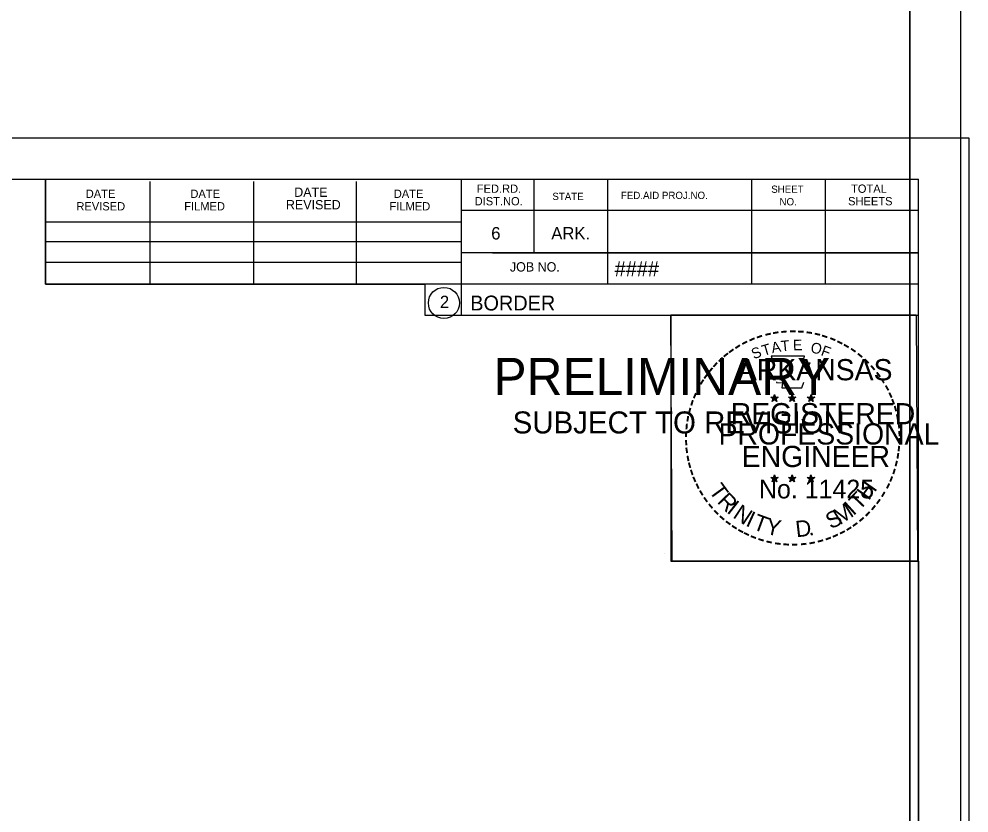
# Model space of a CAD drawing. Extents: x 1175611 to 1176402, y -433344 to -416213.
# Drawn here: x 1176286.3 to 1176375.8, y -418471.9 to -418397 of the extents above; entities that cross this region are included whole.
import ezdxf

# ---------------------------------------------------------------- set-up
doc = ezdxf.new("R2010")
doc.units = 0
doc.layers.add('R_No Plot', color=7, linetype='Continuous')

msp = doc.modelspace()

# ---------------------------------------------------------------- linework, layer by layer
at = {"layer": 'R_No Plot'}
for p, q in [((1176370.259, -418531.523), (1176370.259, -418326.063)), ((1176042.486, -418408.229), (1176375.819, -418408.229)), ((1176054.887, -418412.124), (1176371.067, -418412.124)), ((1176288.807, -418422.004), (1176288.807, -418412.124)), ((1176298.667, -418422.004), (1176298.667, -418412.324)), ((1176308.427, -418422.004), (1176308.427, -418412.324)), ((1176318.107, -418422.004), (1176318.107, -418412.324)), ((1176327.967, -418412.124), (1176327.967, -418424.924)), ((1176334.807, -418412.124), (1176334.807, -418419.064)), ((1176341.747, -418412.124), (1176341.747, -418422.004)), ((1176355.327, -418412.124), (1176355.327, -418422.004)), ((1176362.267, -418412.124), (1176362.267, -418422.004)), ((1176371.067, -418617.584), (1176371.067, -418412.124)), ((1176371.067, -418415.064), (1176327.967, -418415.064)), ((1176371.067, -418415.044), (1176371.067, -418415.044)), ((1176288.807, -418416.144), (1176327.967, -418416.144)), ((1176288.807, -418418.004), (1176327.967, -418418.004)), ((1176371.067, -418419.064), (1176327.967, -418419.064)), ((1176330.927, -418419.064), (1176371.067, -418419.064)), ((1176288.807, -418422.004), (1176288.807, -418419.944)), ((1176288.807, -418419.944), (1176327.967, -418419.944)), ((1176371.067, -418422.004), (1176288.807, -418422.004)), ((1176327.967, -418424.924), (1176371.067, -418424.924)), ((1176357.152, -418432.668), (1176357.501, -418432.779)), ((1176357.152, -418432.668), (1176357.405, -418432.713)), ((1176357.152, -418432.668), (1176357.389, -418432.79)), ((1176357.285, -418433.076), (1176357.501, -418432.779)), ((1176357.285, -418433.076), (1176357.411, -418432.832)), ((1176357.285, -418433.076), (1176357.499, -418432.859)), ((1176357.501, -418432.414), (1176357.46, -418432.666)), ((1176357.714, -418433.076), (1176357.499, -418432.862)), ((1176357.501, -418432.779), (1176357.501, -418432.414)), ((1176357.501, -418432.414), (1176357.55, -418432.664)), ((1176357.848, -418432.668), (1176357.501, -418432.779)), ((1176357.714, -418433.076), (1176357.501, -418432.779)), ((1176357.848, -418432.668), (1176357.562, -418432.717)), ((1176357.714, -418433.076), (1176357.577, -418432.785)), ((1176357.848, -418432.668), (1176357.644, -418432.77)), ((1176358.822, -418432.668), (1176359.171, -418432.779)), ((1176358.822, -418432.668), (1176359.075, -418432.713)), ((1176358.822, -418432.668), (1176359.059, -418432.79)), ((1176358.955, -418433.076), (1176359.171, -418432.779)), ((1176358.955, -418433.076), (1176359.081, -418432.832)), ((1176358.955, -418433.076), (1176359.169, -418432.859)), ((1176359.171, -418432.414), (1176359.13, -418432.666)), ((1176359.384, -418433.076), (1176359.169, -418432.862)), ((1176359.171, -418432.779), (1176359.171, -418432.414)), ((1176359.171, -418432.414), (1176359.22, -418432.664)), ((1176359.518, -418432.668), (1176359.171, -418432.779)), ((1176359.384, -418433.076), (1176359.171, -418432.779)), ((1176359.518, -418432.668), (1176359.232, -418432.717)), ((1176359.384, -418433.076), (1176359.247, -418432.785)), ((1176359.518, -418432.668), (1176359.314, -418432.77)), ((1176360.586, -418432.68), (1176360.935, -418432.791)), ((1176360.586, -418432.68), (1176360.839, -418432.725)), ((1176360.586, -418432.68), (1176360.823, -418432.802)), ((1176360.719, -418433.088), (1176360.935, -418432.791)), ((1176360.719, -418433.088), (1176360.845, -418432.844)), ((1176360.719, -418433.088), (1176360.933, -418432.871)), ((1176360.935, -418432.426), (1176360.894, -418432.678)), ((1176361.148, -418433.088), (1176360.933, -418432.874)), ((1176360.935, -418432.791), (1176360.935, -418432.426)), ((1176360.935, -418432.426), (1176360.984, -418432.676)), ((1176361.282, -418432.68), (1176360.935, -418432.791)), ((1176361.148, -418433.088), (1176360.935, -418432.791)), ((1176361.282, -418432.68), (1176360.996, -418432.729)), ((1176361.148, -418433.088), (1176361.011, -418432.797)), ((1176361.282, -418432.68), (1176361.078, -418432.782)), ((1176357.148, -418440.241), (1176357.497, -418440.352)), ((1176357.148, -418440.241), (1176357.401, -418440.286)), ((1176357.148, -418440.241), (1176357.385, -418440.363)), ((1176357.281, -418440.649), (1176357.497, -418440.352)), ((1176357.281, -418440.649), (1176357.407, -418440.405)), ((1176357.497, -418439.987), (1176357.456, -418440.239)), ((1176357.497, -418440.352), (1176357.497, -418439.987)), ((1176357.497, -418439.987), (1176357.546, -418440.237)), ((1176357.844, -418440.241), (1176357.497, -418440.352)), ((1176357.71, -418440.649), (1176357.497, -418440.352)), ((1176357.844, -418440.241), (1176357.558, -418440.29)), ((1176357.71, -418440.649), (1176357.573, -418440.358)), ((1176357.844, -418440.241), (1176357.64, -418440.343)), ((1176358.817, -418440.241), (1176359.166, -418440.352)), ((1176358.817, -418440.241), (1176359.07, -418440.286)), ((1176358.817, -418440.241), (1176359.054, -418440.363)), ((1176358.95, -418440.649), (1176359.166, -418440.352)), ((1176358.95, -418440.649), (1176359.076, -418440.405)), ((1176359.166, -418439.987), (1176359.125, -418440.239)), ((1176359.166, -418440.352), (1176359.166, -418439.987)), ((1176359.166, -418439.987), (1176359.215, -418440.237)), ((1176359.513, -418440.241), (1176359.166, -418440.352)), ((1176359.379, -418440.649), (1176359.166, -418440.352)), ((1176359.513, -418440.241), (1176359.227, -418440.29)), ((1176359.379, -418440.649), (1176359.242, -418440.358)), ((1176359.513, -418440.241), (1176359.309, -418440.343)), ((1176360.584, -418440.251), (1176360.933, -418440.362)), ((1176360.584, -418440.251), (1176360.837, -418440.296)), ((1176360.584, -418440.251), (1176360.821, -418440.373)), ((1176360.717, -418440.659), (1176360.933, -418440.362)), ((1176360.933, -418439.997), (1176360.892, -418440.249)), ((1176360.933, -418440.362), (1176360.933, -418439.997)), ((1176360.933, -418439.997), (1176360.982, -418440.247)), ((1176361.28, -418440.251), (1176360.933, -418440.362)), ((1176361.146, -418440.659), (1176360.933, -418440.362)), ((1176361.28, -418440.251), (1176360.994, -418440.3)), ((1176361.146, -418440.659), (1176361.009, -418440.368)), ((1176361.28, -418440.251), (1176361.076, -418440.353)), ((1176357.281, -418440.649), (1176357.495, -418440.432)), ((1176357.71, -418440.649), (1176357.495, -418440.435)), ((1176358.95, -418440.649), (1176359.164, -418440.432)), ((1176359.379, -418440.649), (1176359.164, -418440.435)), ((1176360.717, -418440.659), (1176360.843, -418440.415)), ((1176360.717, -418440.659), (1176360.931, -418440.442)), ((1176361.146, -418440.659), (1176360.931, -418440.445)), ((1176347.101, -418447.379), (1176347.101, -418447.379))]:
    msp.add_line(p, q, dxfattribs=at)
for points in [[(1176041.672, -418322.168), (1176375.012, -418322.168), (1176375.012, -418535.506), (1176041.672, -418535.506)], [(1176287.999, -418326.063), (1176287.999, -418335.943), (1176323.731, -418335.943), (1176323.731, -418338.863), (1176346.931, -418338.863), (1176346.931, -418362.077), (1176370.259, -418362.077), (1176370.259, -418531.523), (1176054.079, -418531.523), (1176054.079, -418326.063)], [(1176042.479, -418408.229), (1176375.819, -418408.229), (1176375.819, -418621.567), (1176042.479, -418621.567)], [(1176288.807, -418412.124), (1176288.807, -418422.004), (1176324.539, -418422.004), (1176324.539, -418424.924), (1176347.738, -418424.924), (1176347.738, -418448.138), (1176371.067, -418448.138), (1176371.067, -418617.584), (1176054.887, -418617.584), (1176054.887, -418412.124)], [(1176347.738, -418424.891), (1176370.836, -418424.891), (1176370.952, -418448.138), (1176347.854, -418448.138)]]:
    msp.add_lwpolyline(points, close=True, dxfattribs=at)
for points in [[(1176357.193, -418428.79), (1176357.462, -418429.617)], [(1176360.704, -418429.712), (1176360.846, -418429.428), (1176360.161, -418429.452), (1176360.309, -418428.79), (1176357.193, -418428.79)], [(1176357.685, -418431.213), (1176357.685, -418431.3), (1176358.248, -418431.319), (1176358.194, -418431.792), (1176360.064, -418431.792), (1176360.265, -418431.256)], [(1176357.501, -418432.414), (1176357.714, -418433.076), (1176357.152, -418432.668), (1176357.848, -418432.668), (1176357.285, -418433.076), (1176357.501, -418432.414)], [(1176359.171, -418432.414), (1176359.384, -418433.076), (1176358.822, -418432.668), (1176359.518, -418432.668), (1176358.955, -418433.076), (1176359.171, -418432.414)], [(1176360.935, -418432.426), (1176361.148, -418433.088), (1176360.586, -418432.68), (1176361.282, -418432.68), (1176360.719, -418433.088), (1176360.935, -418432.426)], [(1176357.497, -418439.987), (1176357.71, -418440.649), (1176357.148, -418440.241), (1176357.844, -418440.241), (1176357.281, -418440.649), (1176357.497, -418439.987)], [(1176359.166, -418439.987), (1176359.379, -418440.649), (1176358.817, -418440.241), (1176359.513, -418440.241), (1176358.95, -418440.649), (1176359.166, -418439.987)], [(1176360.933, -418439.997), (1176361.146, -418440.659), (1176360.584, -418440.251), (1176361.28, -418440.251), (1176360.717, -418440.659), (1176360.933, -418439.997)]]:
    msp.add_lwpolyline(points, dxfattribs=at)
for centre, radius in [((1176326.354, -418423.788), 1.467), ((1176357.5, -418432.78), 0.172), ((1176357.5, -418432.78), 0.145), ((1176357.5, -418432.78), 0.116), ((1176357.5, -418432.78), 0.0991), ((1176357.5, -418432.78), 0.0747), ((1176357.5, -418432.78), 0.0495), ((1176357.5, -418432.78), 0.0296), ((1176359.17, -418432.78), 0.172), ((1176359.17, -418432.78), 0.145), ((1176359.17, -418432.78), 0.116), ((1176359.17, -418432.78), 0.0991), ((1176359.17, -418432.78), 0.0747), ((1176359.17, -418432.78), 0.0495), ((1176359.17, -418432.78), 0.0296), ((1176360.934, -418432.792), 0.172), ((1176360.934, -418432.792), 0.145), ((1176360.934, -418432.792), 0.116), ((1176360.934, -418432.792), 0.0991), ((1176360.934, -418432.792), 0.0747), ((1176360.934, -418432.792), 0.0495), ((1176360.934, -418432.792), 0.0296), ((1176357.496, -418440.353), 0.172), ((1176357.496, -418440.353), 0.145), ((1176357.496, -418440.353), 0.116), ((1176357.496, -418440.353), 0.0991), ((1176357.496, -418440.353), 0.0747), ((1176357.496, -418440.353), 0.0495), ((1176357.496, -418440.353), 0.0296), ((1176359.165, -418440.353), 0.172), ((1176359.165, -418440.353), 0.145), ((1176359.165, -418440.353), 0.116), ((1176359.165, -418440.353), 0.0991), ((1176359.165, -418440.353), 0.0747), ((1176359.165, -418440.353), 0.0495), ((1176359.165, -418440.353), 0.0296), ((1176360.932, -418440.363), 0.172), ((1176360.932, -418440.363), 0.145), ((1176360.932, -418440.363), 0.116), ((1176360.932, -418440.363), 0.0991), ((1176360.932, -418440.363), 0.0747), ((1176360.932, -418440.363), 0.0495), ((1176360.932, -418440.363), 0.0296)]:
    msp.add_circle(centre, radius, dxfattribs=at)

# ---------------------------------------------------------------- texts
for s, height, rotation, p in [('FED.RD.', 0.7819, 360, (1176329.447, -418413.404)), ('TOTAL', 0.7819, 360, (1176364.707, -418413.404)), ('DATE', 0.7819, 360, (1176292.607, -418413.884)), ('DATE', 0.7819, 360, (1176302.467, -418413.884)), ('DATE', 0.8792, 360, (1176312.247, -418413.784)), ('DATE', 0.7819, 360, (1176321.627, -418413.884)), ('STATE', 0.684, 360, (1176336.567, -418414.084)), ('FED.AID PROJ.NO.', 0.684, 360, (1176343.027, -418413.984)), ('SHEET', 0.684, 360, (1176357.187, -418413.404)), ('REVISED', 0.7819, 360, (1176291.727, -418415.064)), ('FILMED', 0.7819, 360, (1176301.887, -418415.064)), ('REVISED', 0.8792, 360, (1176311.467, -418414.964)), ('FILMED', 0.7819, 360, (1176321.227, -418415.064)), ('DIST.NO.', 0.7819, 360, (1176329.247, -418414.584)), ('NO.', 0.684, 360, (1176357.967, -418414.584)), ('SHEETS', 0.7819, 360, (1176364.427, -418414.584)), ('6', 1.172, 360, (1176330.807, -418417.804)), ('ARK.', 1.1723, 360, (1176336.467, -418417.804)), ('JOB NO.', 0.8792, 360, (1176332.567, -418420.824)), ('####', 1.4, 360, (1176342.443, -418421.264)), ('2', 1.172, 360, (1176325.971, -418424.274)), ('BORDER', 1.4, 360, (1176328.83, -418424.494)), ('-', 1.6, 19.17608, (1176355.941, -418427.663)), ('-', 1.6, 13.63015, (1176356.691, -418427.422)), ('-', 1.6, 10.21935, (1176357.369, -418427.26)), ('-', 1.6, 5.89682, (1176358.098, -418427.15)), ('-', 1.6, 0.18623, (1176358.87, -418427.078)), ('-', 1.6, 357.74304, (1176359.593, -418427.091)), ('-', 1.6, 352.16172, (1176360.337, -418427.147)), ('-', 1.6, 347.20489, (1176361.056, -418427.261)), ('-', 1.6, 342.3362, (1176361.691, -418427.416)), ('-', 1.6, 34.06357, (1176354.077, -418428.619)), ('-', 1.6, 28.79182, (1176354.674, -418428.249)), ('-', 1.6, 24.30721, (1176355.307, -418427.932)), ('T', 1, 16.4036, (1176356.462, -418428.781)), ('A', 1, 11.21318, (1176357.288, -418428.53)), ('T', 1, 6.02276, (1176358.137, -418428.364)), ('E', 1, 0.83234, (1176359.242, -418428.254)), ('O', 1, 350.4515, (1176360.846, -418428.464)), ('F', 1, 340.07066, (1176361.8, -418428.692)), ('-', 1.6, 337.85509, (1176362.426, -418427.639)), ('-', 1.6, 334.12109, (1176363.057, -418427.91)), ('-', 1.6, 329.64089, (1176363.636, -418428.193)), ('-', 1.6, 38.95066, (1176353.023, -418429.392)), ('-', 1.6, 36.23174, (1176353.499, -418429.014)), ('S', 1, 21.59401, (1176355.548, -418429.112)), ('-', 1.6, 325.86266, (1176364.279, -418428.554)), ('-', 1.6, 320.52971, (1176364.889, -418428.98)), ('PRELIMINARY', 3.5, 360, (1176331.018, -418432.46)), ('-', 1.6, 48.42305, (1176352.142, -418430.287)), ('-', 1.6, 42.96224, (1176352.59, -418429.809)), ('ARKANSAS', 2, 360, (1176354.046, -418431.078)), ('-', 1.6, 315.57859, (1176365.488, -418429.468)), ('-', 1.6, 309.87973, (1176366.057, -418430.018)), ('-', 1.6, 54.23247, (1176351.326, -418431.34)), ('-', 1.6, 50.61417, (1176351.739, -418430.773)), ('-', 1.6, 306.65218, (1176366.582, -418430.62)), ('DWB', 0.01, 360, (1176331.765, -418430.611)), ('-', 1.6, 58.07063, (1176351.001, -418431.867)), ('-', 1.4, 303.67529, (1176367.068, -418431.188)), ('-', 1.6, 67.77427, (1176350.429, -418433.092)), ('-', 1.6, 62.87135, (1176350.688, -418432.481)), ('-', 1.6, 299.66835, (1176367.387, -418431.795)), ('-', 1.6, 294.66279, (1176367.711, -418432.407)), ('-', 1.6, 72.39447, (1176350.21, -418433.722)), ('REGISTERED', 2, 360, (1176353.368, -418435.227)), ('DWB', 0.01, 360, (1176357.488, -418432.785)), ('DWB', 0.01, 360, (1176359.158, -418432.785)), ('DWB', 0.01, 360, (1176360.922, -418432.796)), ('-', 1.6, 290.57283, (1176367.968, -418432.984)), ('SUBJECT TO REVISION', 2.07511, 360, (1176332.827, -418436.089)), ('-', 1.6, 75.46096, (1176350.013, -418434.436)), ('-', 1.6, 285.12326, (1176368.202, -418433.564)), ('-', 1.6, 81.20126, (1176349.881, -418435.149)), ('-', 1.6, 280.54934, (1176368.402, -418434.306)), ('-', 1.6, 89.06224, (1176349.78, -418436.541)), ('-', 1.6, 85.18634, (1176349.805, -418435.84)), ('PROFESSIONAL', 2, 360, (1176352.22, -418437.131)), ('-', 1.6, 276.59616, (1176368.564, -418435.074)), ('-', 1.6, 274.33011, (1176368.624, -418435.796)), ('-', 1.6, 94.19588, (1176349.815, -418437.266)), ('-', 1.6, 269.94067, (1176368.658, -418436.428)), ('-', 1.6, 98.94793, (1176349.887, -418437.933)), ('ENGINEER', 2, 360, (1176354.407, -418439.256)), ('-', 1.6, 263.5172, (1176368.639, -418437.094)), ('-', 1.6, 101.71495, (1176350.022, -418438.666)), ('-', 1.6, 260.99529, (1176368.568, -418437.748)), ('-', 1.6, 105.45785, (1176350.184, -418439.261)), ('-', 1.6, 109.08742, (1176350.399, -418439.892)), ('-', 1.6, 252.86809, (1176368.277, -418439.146)), ('-', 1.6, 255.7626, (1176368.458, -418438.426)), ('-', 1.6, 114.06432, (1176350.653, -418440.488)), ('DWB', 0.01, 360, (1176357.484, -418440.357)), ('DWB', 0.01, 360, (1176359.153, -418440.357)), ('DWB', 0.01, 360, (1176360.92, -418440.367)), ('-', 1.6, 247.88866, (1176368.054, -418439.819)), ('-', 1.6, 115.72885, (1176350.958, -418441.106)), ('T', 1.54, 306.04056, (1176351.256, -418441.514)), ('No. 11425', 1.757, 360, (1176356.034, -418442.207)), ('H', 1.54, 54.60883, (1176366.377, -418442.479)), ('-', 1.6, 244.61971, (1176367.792, -418440.448)), ('-', 1.6, 120.44712, (1176351.315, -418441.692)), ('-', 1.6, 125.89344, (1176351.718, -418442.253)), ('R', 1.54, 314.00497, (1176352.019, -418442.562)), ('T', 1.54, 46.64442, (1176365.487, -418443.422)), ('-', 1.6, 239.07125, (1176367.398, -418441.2)), ('-', 1.6, 130.71812, (1176352.18, -418442.805)), ('I', 1.54, 321.96938, (1176352.919, -418443.494)), ('N', 1.54, 326.50021, (1176353.487, -418443.966)), ('M', 1.54, 32.65632, (1176363.641, -418444.747)), ('I', 1.54, 42.11359, (1176364.925, -418443.9)), ('-', 1.6, 231.25377, (1176366.566, -418442.419)), ('-', 1.6, 233.84524, (1176366.996, -418441.853)), ('-', 1.6, 134.22381, (1176352.697, -418443.35)), ('-', 1.6, 138.93382, (1176353.222, -418443.814)), ('I', 1.54, 335.36034, (1176354.695, -418444.752)), ('T', 1.54, 339.89117, (1176355.356, -418445.079)), ('S', 1.54, 26.9312, (1176362.802, -418445.153)), ('-', 1.6, 221.08509, (1176365.565, -418443.492)), ('-', 1.6, 225.76533, (1176366.087, -418442.983)), ('-', 1.6, 144.64634, (1176353.778, -418444.22)), ('-', 1.6, 148.08978, (1176354.339, -418444.591)), ('Y', 1.54, 347.85558, (1176356.573, -418445.525)), ('D', 1.54, 6.39691, (1176359.558, -418445.883)), ('-', 1.6, 212.24909, (1176364.482, -418444.351)), ('-', 1.6, 215.73633, (1176365.016, -418443.964)), ('-', 1.6, 151.57039, (1176354.918, -418444.916)), ('-', 1.6, 154.60019, (1176355.44, -418445.163)), ('-', 1.6, 158.56121, (1176356.064, -418445.417)), ('.', 1.54, 13.76417, (1176360.75, -418445.756)), ('-', 1.6, 204.25161, (1176363.3, -418445.016)), ('-', 1.6, 207.35684, (1176363.924, -418444.697)), ('-', 1.6, 162.79826, (1176356.751, -418445.63)), ('-', 1.6, 167.55551, (1176357.466, -418445.794)), ('-', 1.6, 173.11546, (1176358.238, -418445.904)), ('-', 1.6, 176.51827, (1176358.986, -418445.957)), ('-', 1.6, 181.59176, (1176359.73, -418445.938)), ('-', 1.6, 185.81666, (1176360.539, -418445.862)), ('-', 1.6, 191.28576, (1176361.275, -418445.73)), ('-', 1.6, 195.47429, (1176362.004, -418445.531)), ('-', 1.6, 200.71842, (1176362.681, -418445.289))]:
    msp.add_text(s, height=height, rotation=rotation, dxfattribs=at).set_placement(p)

doc.saveas('drawing.dxf')
